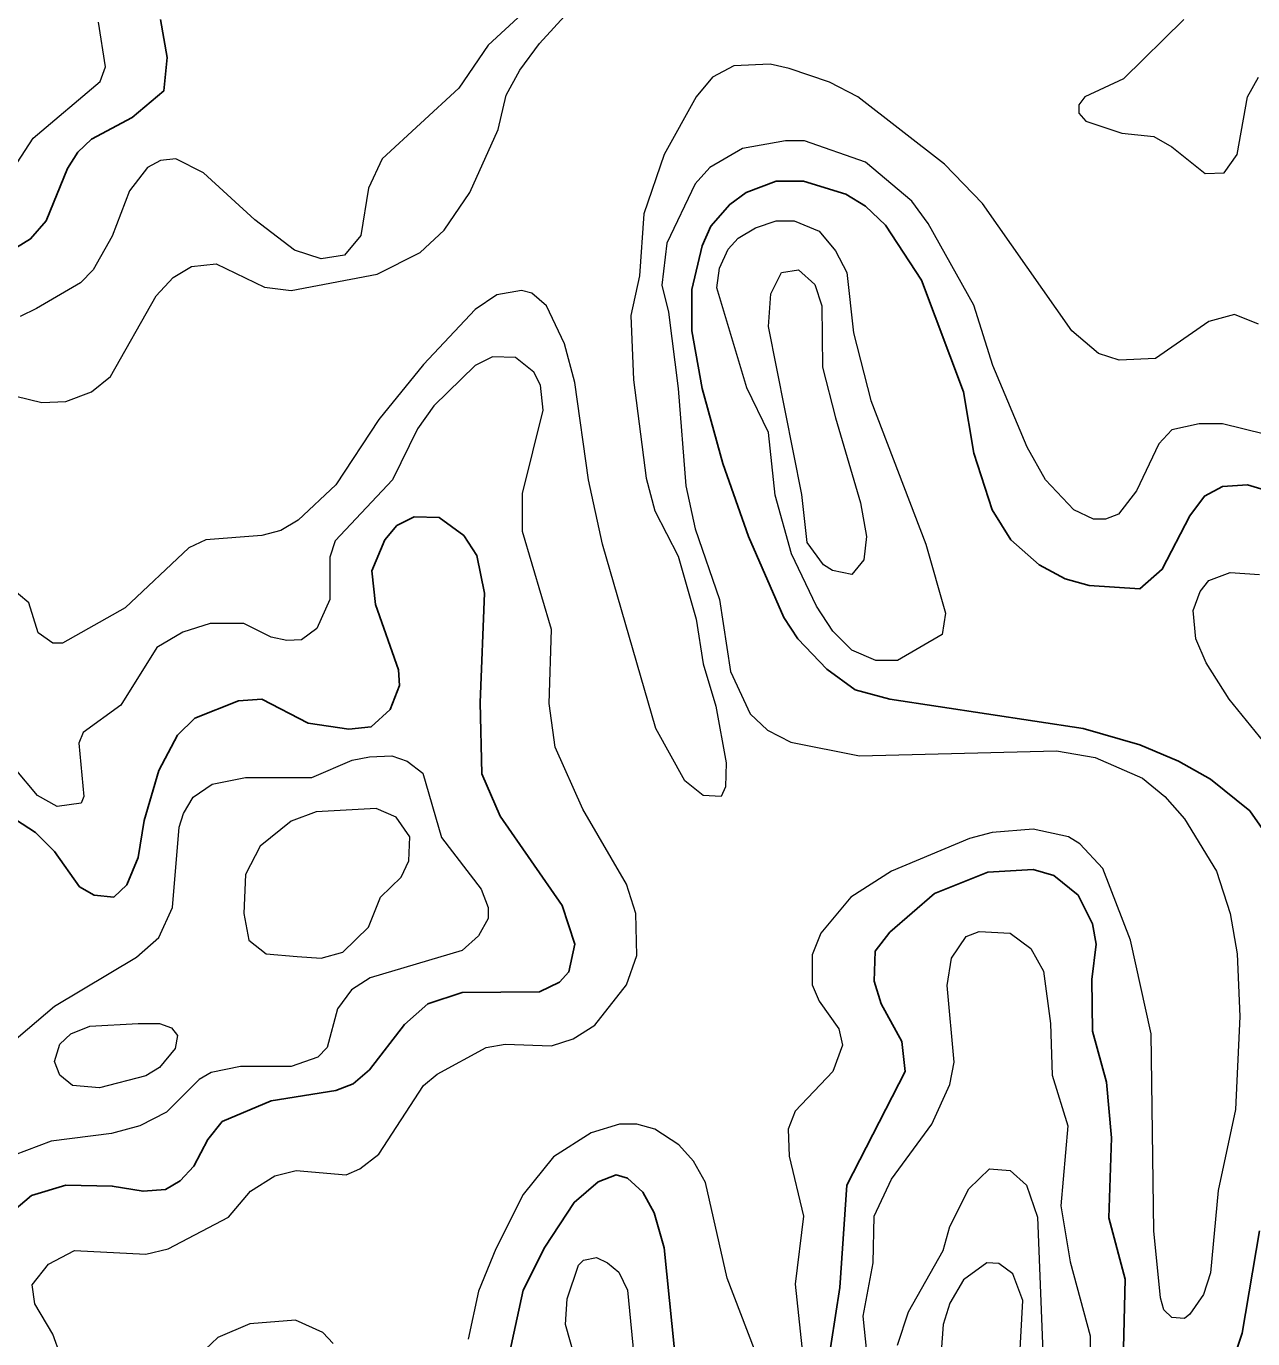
# Model space of a CAD drawing. Extents: x 577 to 602.9, y 7483.8 to 7511.6.
# Drawn here: x 599.345 to 600.48, y 7485.709 to 7486.922 of the extents above; entities that cross this region are included whole.
import ezdxf

# ---------------------------------------------------------------- set-up
doc = ezdxf.new("R2010")
doc.units = 0
doc.header["$LTSCALE"] = 0.032
doc.layers.add('1', color=7, linetype='Continuous', lineweight=25)
doc.layers.add('2', color=7, linetype='Continuous', lineweight=13)

msp = doc.modelspace()

# ---------------------------------------------------------------- linework, layer by layer
at = {"layer": '1'}
for points in [[(599.3129, 7486.7036), (599.3495, 7486.7259), (599.3638, 7486.7426), (599.3837, 7486.7911), (599.3932, 7486.8062), (599.4059, 7486.8181), (599.4433, 7486.838), (599.4727, 7486.8627), (599.4759, 7486.8937), (599.4695, 7486.9287)], [(600.5025, 7486.1605), (600.477, 7486.1971), (600.4405, 7486.2265), (600.411, 7486.2432), (600.3752, 7486.2583), (600.3228, 7486.2734), (600.1439, 7486.3005), (600.112, 7486.3092), (600.0858, 7486.3283), (600.0588, 7486.3561), (600.046, 7486.376), (600.0134, 7486.4508), (599.9896, 7486.5184), (599.9705, 7486.5875), (599.961, 7486.6408), (599.961, 7486.679), (599.9705, 7486.7195), (599.9785, 7486.7378), (599.996, 7486.7577), (600.0111, 7486.7688), (600.0389, 7486.7792), (600.0643, 7486.7792), (600.1033, 7486.7673), (600.1216, 7486.7561)], [(600.1216, 7486.7561), (600.1399, 7486.7386), (600.1733, 7486.6877), (600.2122, 7486.5844), (600.2218, 7486.5279), (600.2385, 7486.4754), (600.256, 7486.4476), (600.2822, 7486.4245), (600.3061, 7486.4118), (600.3283, 7486.4054), (600.3752, 7486.4023), (600.3959, 7486.4206), (600.4214, 7486.4699), (600.4349, 7486.4881), (600.4516, 7486.4969), (600.4746, 7486.4985), (600.4993, 7486.4913)], [(599.3224, 7486.1979), (599.3542, 7486.1772), (599.3717, 7486.1597), (599.3948, 7486.1271), (599.4083, 7486.1192), (599.4266, 7486.1176), (599.4385, 7486.1287), (599.4489, 7486.1542), (599.4544, 7486.1884), (599.468, 7486.2345), (599.4854, 7486.2671), (599.5014, 7486.283), (599.5419, 7486.2989), (599.5634, 7486.3005), (599.6063, 7486.2782), (599.6437, 7486.2727), (599.6644, 7486.275), (599.6819, 7486.2909), (599.6906, 7486.3132), (599.6898, 7486.3275), (599.6683, 7486.388), (599.6652, 7486.419), (599.6771, 7486.4476), (599.6882, 7486.4611), (599.7041, 7486.4691), (599.7272, 7486.4683), (599.7502, 7486.4516), (599.7622, 7486.4333), (599.7693, 7486.3983), (599.7653, 7486.2973), (599.7669, 7486.2313), (599.7836, 7486.1923), (599.8409, 7486.1096), (599.8528, 7486.0739), (599.8473, 7486.0484), (599.8385, 7486.0389), (599.8202, 7486.0301), (599.7487, 7486.0293), (599.7168, 7486.019), (599.6954, 7485.9999), (599.6628, 7485.9578), (599.6477, 7485.945), (599.6318, 7485.9387), (599.5721, 7485.9291), (599.5268, 7485.9101), (599.5133, 7485.8934), (599.5006, 7485.8687), (599.4878, 7485.8552), (599.4743, 7485.8472), (599.4536, 7485.8456), (599.425, 7485.8504), (599.3821, 7485.8512), (599.3503, 7485.8417), (599.328, 7485.8226)], [(600.0818, 7485.6532), (600.0977, 7485.7566), (600.1041, 7485.8512), (600.1582, 7485.9562), (600.155, 7485.984), (600.1359, 7486.019), (600.1295, 7486.0397), (600.1303, 7486.0675), (600.1439, 7486.085), (600.1852, 7486.1208), (600.2345, 7486.1407), (600.2766, 7486.143), (600.2957, 7486.1375), (600.318, 7486.1192), (600.3315, 7486.0929), (600.3347, 7486.0739), (600.3307, 7486.0413), (600.3315, 7485.9935), (600.3442, 7485.9466), (600.349, 7485.8949), (600.3466, 7485.821), (600.3617, 7485.7645), (600.3586, 7485.6365)], [(599.7924, 7485.6961), (599.8051, 7485.7542), (599.825, 7485.794), (599.852, 7485.8353), (599.8743, 7485.8544), (599.891, 7485.8607), (599.9013, 7485.8576), (599.9156, 7485.8448), (599.926, 7485.8258), (599.9355, 7485.7932), (599.9474, 7485.6747)], [(600.4508, 7485.6564), (600.4699, 7485.7144), (600.4858, 7485.8091)]]:
    msp.add_lwpolyline(points, dxfattribs=at)
at = {"layer": '2'}
for points in [[(599.8592, 7486.9851), (599.7725, 7486.9048), (599.7455, 7486.8651), (599.6747, 7486.7999), (599.662, 7486.7728), (599.6548, 7486.7291), (599.6397, 7486.7108), (599.6182, 7486.7076), (599.5936, 7486.7156), (599.557, 7486.7434), (599.5093, 7486.7871), (599.4839, 7486.7999), (599.4695, 7486.7983), (599.4576, 7486.7919), (599.4409, 7486.7704), (599.425, 7486.7283), (599.4075, 7486.6973), (599.3956, 7486.6853), (599.355, 7486.6615), (599.3399, 7486.6543)], [(599.3002, 7486.5891), (599.3598, 7486.5748), (599.3821, 7486.5756), (599.4059, 7486.5844), (599.4234, 7486.5987), (599.4656, 7486.6734), (599.4815, 7486.6901), (599.4982, 7486.7005), (599.5212, 7486.7028), (599.5658, 7486.6814), (599.5904, 7486.6782), (599.6699, 7486.6933), (599.7097, 7486.7132), (599.732, 7486.7339), (599.7558, 7486.7688), (599.782, 7486.8269), (599.7892, 7486.8587), (599.8019, 7486.8818), (599.8202, 7486.9064), (599.883, 7486.9756)], [(598.5829, 7486.485), (598.6068, 7486.4866), (598.6768, 7486.5247), (598.7173, 7486.5565), (598.7475, 7486.57), (598.7793, 7486.5788), (598.8135, 7486.5804), (598.8342, 7486.5883), (598.8525, 7486.6011), (598.8835, 7486.6098), (598.9495, 7486.6106), (598.9845, 7486.6249), (599.0338, 7486.6519), (599.1125, 7486.6806), (599.1395, 7486.6869), (599.1761, 7486.7052), (599.2533, 7486.7203), (599.3073, 7486.7506), (599.3519, 7486.8189), (599.4139, 7486.8714), (599.4187, 7486.8849), (599.4123, 7486.9263)], [(600.4158, 7486.9287), (600.3601, 7486.8738), (600.3244, 7486.8571), (600.3188, 7486.8499), (600.3188, 7486.842), (600.3252, 7486.8348), (600.3586, 7486.8237), (600.388, 7486.8205), (600.4047, 7486.811), (600.4357, 7486.7863), (600.4532, 7486.7871), (600.4651, 7486.8038), (600.4746, 7486.8571), (600.485, 7486.8754)], [(600.485, 7486.6472), (600.4627, 7486.6559), (600.4389, 7486.6496), (600.3896, 7486.6154), (600.3562, 7486.6138), (600.3371, 7486.6201), (600.3124, 7486.6408), (600.2297, 7486.7585), (600.1947, 7486.7951), (600.1144, 7486.8571), (600.0882, 7486.8706), (600.0508, 7486.8833), (600.0333, 7486.8873), (599.9999, 7486.8857), (599.98, 7486.8754), (599.9649, 7486.8571), (599.9355, 7486.8038), (599.9164, 7486.749), (599.9125, 7486.6917), (599.9045, 7486.6551), (599.9069, 7486.5955), (599.9188, 7486.5048), (599.9268, 7486.4746), (599.9482, 7486.4325), (599.9649, 7486.3744), (599.9713, 7486.3331), (599.9832, 7486.2941), (599.9928, 7486.2416), (599.992, 7486.2194), (599.988, 7486.2106), (599.9713, 7486.2114), (599.9546, 7486.2249), (599.9276, 7486.2734), (599.8783, 7486.4436), (599.8655, 7486.5033), (599.8528, 7486.5931), (599.8433, 7486.6289), (599.8266, 7486.6639), (599.8131, 7486.6758), (599.8035, 7486.6782), (599.7805, 7486.6742), (599.7606, 7486.6607), (599.7129, 7486.6098), (599.6715, 7486.5589), (599.6318, 7486.4985), (599.5968, 7486.4659), (599.5809, 7486.4563), (599.5634, 7486.4516), (599.5117, 7486.4476)], [(600.4905, 7486.5454), (600.4516, 7486.5549), (600.4301, 7486.5549), (600.4047, 7486.5494), (600.3927, 7486.5366), (600.3721, 7486.4929), (600.3554, 7486.4714), (600.3434, 7486.4667), (600.3323, 7486.4667), (600.314, 7486.4754), (600.2878, 7486.5033), (600.2711, 7486.5335), (600.2393, 7486.609), (600.2218, 7486.6647), (600.1796, 7486.7402), (600.1645, 7486.7609), (600.1216, 7486.7967), (600.0651, 7486.8166), (600.0476, 7486.8166), (600.0079, 7486.8094), (599.9777, 7486.7919), (599.9641, 7486.7768), (599.9379, 7486.7219), (599.9331, 7486.683), (599.9395, 7486.6583), (599.9482, 7486.5875), (599.9554, 7486.4977), (599.9641, 7486.4579), (599.9864, 7486.3927), (599.9967, 7486.3259), (600.015, 7486.287), (600.0309, 7486.2719), (600.0524, 7486.2607), (600.116, 7486.248), (600.2981, 7486.2528), (600.3339, 7486.2464), (600.3776, 7486.2273), (600.3983, 7486.2106), (600.4166, 7486.19), (600.446, 7486.1414), (600.4587, 7486.1025), (600.4651, 7486.0651), (600.4675, 7486.0071), (600.4635, 7485.9212), (600.4476, 7485.8464), (600.4405, 7485.7701), (600.4341, 7485.7502), (600.4214, 7485.7319), (600.4166, 7485.728), (600.4047, 7485.7288), (600.3975, 7485.7359), (600.3943, 7485.747), (600.388, 7485.8091), (600.3856, 7485.9912), (600.3665, 7486.0778), (600.3411, 7486.1438), (600.3196, 7486.1669)], [(599.9005, 7486.1295), (599.86, 7486.1987), (599.8345, 7486.256), (599.829, 7486.2965), (599.8313, 7486.3649), (599.8043, 7486.4555), (599.8043, 7486.4905), (599.8234, 7486.5677), (599.821, 7486.5907), (599.8147, 7486.6026), (599.798, 7486.6162), (599.7765, 7486.617), (599.7606, 7486.609), (599.7224, 7486.5716), (599.7073, 7486.5502), (599.6842, 7486.5033), (599.631, 7486.4468), (599.6262, 7486.4317), (599.6262, 7486.3927), (599.6143, 7486.3657), (599.6, 7486.3553), (599.5864, 7486.3546), (599.5721, 7486.3577), (599.5467, 7486.3705), (599.5157, 7486.3705), (599.4902, 7486.3625), (599.4664, 7486.3482), (599.433, 7486.2949), (599.398, 7486.2695), (599.394, 7486.2599), (599.3988, 7486.2106), (599.3964, 7486.2043), (599.3741, 7486.2011), (599.3558, 7486.2114), (599.3352, 7486.2361)], [(599.5117, 7486.4476), (599.4958, 7486.4404), (599.4369, 7486.3848), (599.3789, 7486.3522), (599.3701, 7486.3522), (599.3566, 7486.3617), (599.3479, 7486.3895), (599.3288, 7486.4054)], [(600.4937, 7486.256), (600.4579, 7486.3005), (600.4365, 7486.3339), (600.4269, 7486.3561), (600.4245, 7486.3824), (600.4309, 7486.3999), (600.4389, 7486.4102), (600.4587, 7486.4174), (600.4858, 7486.4158)], [(599.3049, 7485.9601), (599.3717, 7486.0166), (599.4473, 7486.0619), (599.468, 7486.0802), (599.4807, 7486.108), (599.487, 7486.182), (599.491, 7486.1947), (599.4998, 7486.2098), (599.5173, 7486.2218), (599.5483, 7486.2281), (599.6095, 7486.2281), (599.6469, 7486.244), (599.6628, 7486.2472), (599.6834, 7486.248), (599.6978, 7486.2432), (599.7121, 7486.2321), (599.7296, 7486.1725), (599.7661, 7486.1247), (599.7725, 7486.108), (599.7725, 7486.0977), (599.7638, 7486.0818), (599.7487, 7486.0683), (599.6636, 7486.0428), (599.6461, 7486.0317), (599.6333, 7486.0142), (599.6238, 7485.9784), (599.6151, 7485.9697), (599.5904, 7485.9609), (599.5435, 7485.9609), (599.5165, 7485.9554), (599.5053, 7485.949), (599.4751, 7485.9188), (599.4505, 7485.9061), (599.4242, 7485.8989), (599.3686, 7485.8918), (599.3344, 7485.879)], [(600.3196, 7486.1669), (600.3092, 7486.1733), (600.2766, 7486.1804), (600.2385, 7486.1772), (600.2178, 7486.1717), (600.1454, 7486.1414), (600.1081, 7486.1176), (600.0802, 7486.0842), (600.0723, 7486.0643), (600.0723, 7486.0365), (600.0786, 7486.0214), (600.0969, 7485.9959), (600.1001, 7485.9808), (600.0914, 7485.9562), (600.0564, 7485.9196), (600.05, 7485.9029), (600.0508, 7485.8782), (600.0643, 7485.8226), (600.0564, 7485.7598), (600.0627, 7485.7017)], [(599.3773, 7485.6938), (599.3701, 7485.7136), (599.3534, 7485.7415), (599.3511, 7485.759), (599.3662, 7485.7781), (599.39, 7485.7908), (599.456, 7485.7876), (599.4767, 7485.7924), (599.5324, 7485.8218), (599.553, 7485.8456), (599.5753, 7485.86), (599.5952, 7485.8647), (599.6413, 7485.8607), (599.654, 7485.8663), (599.6715, 7485.8798), (599.7129, 7485.9434), (599.7256, 7485.9538), (599.7709, 7485.9784), (599.7884, 7485.9816), (599.8313, 7485.98), (599.8512, 7485.9864), (599.8711, 7485.9991), (599.9005, 7486.0365), (599.9101, 7486.0635), (599.9093, 7486.1025), (599.9005, 7486.1295)], [(600.1248, 7485.6763), (600.1192, 7485.7303), (600.1287, 7485.7796), (600.1295, 7485.8226), (600.1454, 7485.8568), (600.1828, 7485.9077), (600.1995, 7485.9442), (600.2035, 7485.9649), (600.1971, 7486.0357), (600.2011, 7486.0611), (600.2146, 7486.081), (600.2266, 7486.0858), (600.2552, 7486.0842), (600.2743, 7486.0699), (600.2862, 7486.0492), (600.2926, 7486.0007), (600.2941, 7485.953), (600.3085, 7485.9061), (600.3021, 7485.8321), (600.3108, 7485.7804), (600.3291, 7485.7121), (600.3291, 7485.654)], [(600.019, 7485.6993), (599.9936, 7485.7653), (599.9737, 7485.8536), (599.9626, 7485.8735), (599.949, 7485.8886), (599.9268, 7485.9029), (599.9101, 7485.9077), (599.8942, 7485.9077), (599.8679, 7485.8997), (599.8329, 7485.8774), (599.8051, 7485.8425), (599.7797, 7485.7924), (599.7638, 7485.7534), (599.7542, 7485.7089)], [(600.151, 7485.7033), (600.1613, 7485.7343), (600.1932, 7485.7908), (600.1995, 7485.813), (600.217, 7485.848), (600.2361, 7485.8663), (600.2552, 7485.8647), (600.2703, 7485.8512), (600.2806, 7485.8218), (600.2854, 7485.6969)], [(599.8568, 7485.6779), (599.8441, 7485.7224), (599.8457, 7485.7462), (599.856, 7485.7773), (599.8608, 7485.782), (599.8727, 7485.7844), (599.883, 7485.7796), (599.8934, 7485.7709), (599.9013, 7485.7542), (599.914, 7485.6238)], [(600.2639, 7485.6882), (600.2671, 7485.7447), (600.2576, 7485.7693), (600.2448, 7485.7788), (600.2337, 7485.7796), (600.2122, 7485.7637), (600.1995, 7485.7423), (600.1932, 7485.7224), (600.1852, 7485.6134)], [(599.6294, 7485.7049), (599.6198, 7485.7152), (599.5944, 7485.7264), (599.5522, 7485.7232), (599.5228, 7485.7105), (599.4934, 7485.6826)]]:
    msp.add_lwpolyline(points, dxfattribs=at)
for points in [[(600.1264, 7486.5764), (600.1773, 7486.4436), (600.1955, 7486.38), (600.1924, 7486.3601), (600.151, 7486.3363), (600.1311, 7486.3363), (600.1089, 7486.3458), (600.0914, 7486.3633), (600.0763, 7486.3864), (600.0532, 7486.4349), (600.0381, 7486.4889), (600.0317, 7486.547), (600.0119, 7486.5883), (599.984, 7486.6806), (599.9864, 7486.6989), (599.9944, 7486.7164), (600.0039, 7486.7267), (600.0198, 7486.7362), (600.0389, 7486.7426), (600.0556, 7486.7426), (600.0786, 7486.7331), (600.0938, 7486.7148), (600.1041, 7486.6949), (600.1105, 7486.6392)], [(600.0938, 7486.5605), (600.1168, 7486.4818), (600.1224, 7486.4508), (600.12, 7486.4293), (600.1089, 7486.4158), (600.0909, 7486.4194), (600.0826, 7486.4245), (600.0675, 7486.4452), (600.0627, 7486.4897), (600.0317, 7486.6448), (600.0341, 7486.675), (600.0437, 7486.6949), (600.0596, 7486.6973), (600.0747, 7486.6838), (600.081, 7486.6639), (600.0818, 7486.6074)], [(599.596, 7486.0627), (599.6182, 7486.0611), (599.6381, 7486.0667), (599.662, 7486.0898), (599.6731, 7486.1176), (599.6922, 7486.1359), (599.6993, 7486.151), (599.7001, 7486.1733), (599.6874, 7486.1915), (599.6691, 7486.1995), (599.6135, 7486.1963), (599.5904, 7486.1876), (599.5618, 7486.1645), (599.5483, 7486.1383), (599.5467, 7486.1025), (599.5514, 7486.0778), (599.5674, 7486.0651)], [(599.4489, 7486.0007), (599.4687, 7486.0007), (599.4799, 7485.9967), (599.4854, 7485.9896), (599.4831, 7485.9776), (599.4687, 7485.9601), (599.456, 7485.9522), (599.4131, 7485.9411), (599.3884, 7485.9434), (599.3765, 7485.953), (599.3717, 7485.9657), (599.3765, 7485.9816), (599.3868, 7485.9912), (599.4043, 7485.9983)]]:
    msp.add_lwpolyline(points, close=True, dxfattribs=at)

doc.saveas('drawing.dxf')
